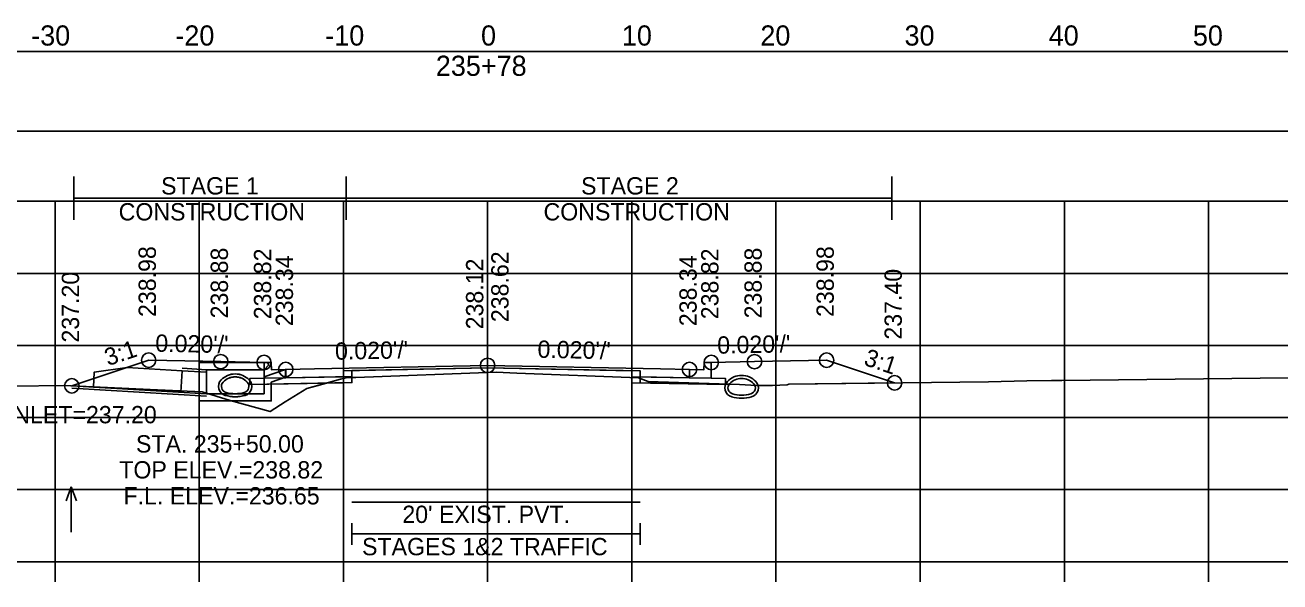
# Model space of a CAD drawing. Extents: x 1369627 to 1374022, y 380035 to 398173.
# Drawn here: x 1372066.4 to 1372153.5, y 388461.5 to 388500.2 of the extents above; entities that cross this region are included whole.
import ezdxf

# ---------------------------------------------------------------- set-up
doc = ezdxf.new("R2010")
doc.units = 0
for name, color, linetype in [('Default', 7, 'Continuous'), ('R_Alt Surface', 7, 'Continuous'), ('R_Axis', 7, 'Continuous'), ('R_Axis Annot', 7, 'Continuous'), ('R_Border Notes', 7, 'Continuous'), ('R_Drive', 7, 'Continuous'), ('R_Exist Surface', 7, 'Continuous'), ('R_Fin Surface', 7, 'Continuous'), ('R_Grid', 7, 'Continuous'), ('R_MOT', 7, 'Continuous'), ('R_No Plot', 7, 'Continuous'), ('R_Water', 7, 'Continuous'), ('R_Water Annot', 7, 'Continuous'), ('R_Xsect Elev', 7, 'Continuous'), ('R_Xsect Slope', 7, 'Continuous'), ('T_Vehicle Path Rt', 7, 'Continuous')]:
    doc.layers.add(name, color=color, linetype=linetype)

msp = doc.modelspace()

# ---------------------------------------------------------------- linework, layer by layer
at = {"layer": 'Default'}
for p, q in [((1372089.112, 388464.122), (1372089.112, 388465.622)), ((1372109.112, 388464.122), (1372109.112, 388465.622)), ((1372089.112, 388464.872), (1372109.112, 388464.872))]:
    msp.add_line(p, q, dxfattribs=at)
for points in [[(1371948.53, 388492.8), (1372248.53, 388492.8), (1372248.53, 388498.322), (1371948.53, 388498.322)], [(1372083.02, 388476.758), (1372083.52, 388476.758), (1372083.53, 388476.258), (1372084.53, 388476.278), (1372084.53, 388475.691), (1372083.03, 388475.661)], [(1372113.53, 388476.258), (1372113.54, 388476.758), (1372114.04, 388476.758), (1372114.03, 388475.661), (1372112.53, 388475.691), (1372112.53, 388476.278)]]:
    msp.add_lwpolyline(points, close=True, dxfattribs=at)
at = {"layer": 'R_Alt Surface'}
msp.add_lwpolyline([(1372083.03, 388476.759), (1372083.03, 388475.661), (1372084.53, 388475.691), (1372089.112, 388475.783), (1372089.112, 388476.199), (1372098.53, 388476.388), (1372109.112, 388476.176), (1372109.112, 388475.76), (1372112.53, 388475.691), (1372114.03, 388475.661), (1372114.031, 388476.759)], dxfattribs=at)
for points in [[(1372082.03, 388475.641), (1372083.03, 388475.661), (1372084.53, 388475.691), (1372089.112, 388475.783), (1372089.112, 388475.366), (1372082.03, 388475.224)], [(1372115.03, 388475.641), (1372114.03, 388475.661), (1372112.53, 388475.691), (1372109.112, 388475.76), (1372109.112, 388475.343), (1372115.03, 388475.224)]]:
    msp.add_lwpolyline(points, close=True, dxfattribs=at)
at = {"layer": 'R_Axis'}
for p, q in [((1371948.53, 388462.941), (1372248.53, 388462.941)), ((1372068.53, 388461.541), (1372068.53, 388462.941)), ((1372078.53, 388461.541), (1372078.53, 388462.941)), ((1372088.53, 388461.541), (1372088.53, 388462.941)), ((1372098.53, 388461.541), (1372098.53, 388462.941)), ((1372108.53, 388461.541), (1372108.53, 388462.941)), ((1372118.53, 388461.541), (1372118.53, 388462.941)), ((1372128.53, 388461.541), (1372128.53, 388462.941)), ((1372138.53, 388461.541), (1372138.53, 388462.941)), ((1372148.53, 388461.541), (1372148.53, 388462.941))]:
    msp.add_line(p, q, dxfattribs=at)
at = {"layer": 'R_Drive'}
msp.add_line((1372069.692, 388475.142), (1372079.02, 388474.591), dxfattribs=at)
for centre, radius, start, end in [((1372080.507, 388475.103), 0.646, 136.35152, 253.95293), ((1372080.507, 388475.101), 0.646, 136.35152, 253.95293), ((1372081.02, 388474.614), 1.354, 43.64848, 136.35152), ((1372081.02, 388474.612), 1.354, 43.64848, 136.35152), ((1372080.507, 388475.103), 0.438, 136.35152, 253.95293), ((1372080.507, 388475.101), 0.438, 136.35152, 253.95293), ((1372081.02, 388474.614), 1.146, 43.64848, 136.35152), ((1372081.02, 388474.612), 1.146, 43.64848, 136.35152), ((1372081.532, 388475.103), 0.438, 286.04707, 43.64848), ((1372081.532, 388475.101), 0.438, 286.04707, 43.64848), ((1372081.532, 388475.103), 0.646, 286.04707, 43.64848), ((1372081.532, 388475.101), 0.646, 286.04707, 43.64848), ((1372115.634, 388474.998), 0.646, 136.35152, 253.95293), ((1372116.146, 388474.509), 1.354, 43.64848, 136.35152), ((1372116.146, 388474.509), 1.146, 43.64848, 136.35152), ((1372116.659, 388474.998), 0.646, 286.04707, 43.64848), ((1372081.02, 388476.885), 2.5, 253.95293, 286.04707), ((1372081.02, 388476.882), 2.5, 253.95293, 286.04707), ((1372081.02, 388476.885), 2.292, 253.95293, 286.04707), ((1372081.02, 388476.882), 2.292, 253.95293, 286.04707), ((1372115.634, 388474.998), 0.438, 136.35152, 253.95293), ((1372116.146, 388476.78), 2.292, 253.95293, 286.04707), ((1372116.659, 388474.998), 0.438, 286.04707, 43.64848), ((1372116.146, 388476.78), 2.5, 253.95293, 286.04707)]:
    msp.add_arc(centre, radius, start, end, dxfattribs=at)
at = {"layer": 'R_Exist Surface'}
msp.add_lwpolyline([(1372065.673, 388475.128), (1372069.111, 388475.169), (1372075.115, 388474.891), (1372078.734, 388474.718), (1372080.677, 388474.133), (1372083.446, 388473.35), (1372084.477, 388474.036), (1372085.996, 388474.965), (1372088.318, 388475.595), (1372088.713, 388475.704), (1372089.395, 388475.729), (1372099.112, 388476.081), (1372100.549, 388476.023), (1372108.985, 388475.685), (1372109.655, 388475.452), (1372115.997, 388475.222), (1372117.188, 388475.162), (1372118.29, 388475.162), (1372119.295, 388475.206), (1372119.413, 388475.26), (1372133.261, 388475.422), (1372135.936, 388475.484), (1372137.644, 388475.516), (1372138.362, 388475.51), (1372156.05, 388475.718)], dxfattribs=at)
at = {"layer": 'R_Fin Surface'}
msp.add_lwpolyline([(1372069.692, 388475.142), (1372075.02, 388476.918), (1372080.02, 388476.818), (1372083.02, 388476.758), (1372083.52, 388476.758), (1372083.53, 388476.258), (1372084.53, 388476.278), (1372086.53, 388476.318), (1372098.53, 388476.558), (1372110.53, 388476.318), (1372112.53, 388476.278), (1372113.53, 388476.258), (1372113.54, 388476.758), (1372114.04, 388476.758), (1372117.04, 388476.818), (1372122.04, 388476.918), (1372126.757, 388475.346)], dxfattribs=at)
at = {"layer": 'R_Grid'}
for p, q in [((1371948.53, 388487.941), (1372248.53, 388487.941)), ((1372068.53, 388462.941), (1372068.53, 388487.941)), ((1372078.53, 388462.941), (1372078.53, 388487.941)), ((1372088.53, 388462.941), (1372088.53, 388487.941)), ((1372098.53, 388462.941), (1372098.53, 388487.941)), ((1372108.53, 388462.941), (1372108.53, 388487.941)), ((1372118.53, 388462.941), (1372118.53, 388487.941)), ((1372128.53, 388462.941), (1372128.53, 388487.941)), ((1372138.53, 388462.941), (1372138.53, 388487.941)), ((1372148.53, 388462.941), (1372148.53, 388487.941)), ((1371948.53, 388482.941), (1372248.53, 388482.941)), ((1371948.53, 388477.941), (1372248.53, 388477.941)), ((1371948.53, 388472.941), (1372248.53, 388472.941)), ((1371948.53, 388467.941), (1372248.53, 388467.941)), ((1371948.53, 388462.941), (1372248.53, 388462.941))]:
    msp.add_line(p, q, dxfattribs=at)
at = {"layer": 'R_MOT'}
for p, q in [((1372069.822, 388486.656), (1372069.822, 388489.656)), ((1372088.713, 388486.656), (1372088.713, 388489.656)), ((1372126.558, 388486.656), (1372126.558, 388489.656)), ((1372069.822, 388488.156), (1372126.558, 388488.156))]:
    msp.add_line(p, q, dxfattribs=at)
at = {"layer": 'R_No Plot'}
for p, q in [((1372077.354, 388476.358), (1372079.02, 388476.26)), ((1372069.692, 388474.975), (1372079.02, 388474.427))]:
    msp.add_line(p, q, dxfattribs=at)
for points in [[(1372083.02, 388476.758), (1372083.03, 388475.661), (1372084.53, 388475.691), (1372088.53, 388475.771), (1372088.53, 388476.188), (1372098.53, 388476.388), (1372108.53, 388476.188), (1372108.53, 388475.771), (1372112.53, 388475.691), (1372114.03, 388475.661), (1372114.04, 388476.758)], [(1372089.112, 388467.081), (1372109.112, 388467.081)]]:
    msp.add_lwpolyline(points, dxfattribs=at)
for points in [[(1372098.53, 388476.558), (1372086.53, 388476.318), (1372084.53, 388476.278), (1372084.53, 388475.691), (1372088.53, 388475.771), (1372088.53, 388476.188), (1372098.53, 388476.388), (1372108.53, 388476.188), (1372108.53, 388475.771), (1372112.53, 388475.691), (1372112.53, 388476.278), (1372110.53, 388476.318)], [(1372088.53, 388475.771), (1372084.53, 388475.691), (1372083.03, 388475.661), (1372082.03, 388475.641), (1372082.03, 388475.224), (1372088.53, 388475.354)], [(1372108.53, 388475.771), (1372112.53, 388475.691), (1372114.03, 388475.661), (1372115.03, 388475.641), (1372115.03, 388475.224), (1372108.53, 388475.354)]]:
    msp.add_lwpolyline(points, close=True, dxfattribs=at)
for centre in [(1372075.02, 388476.918), (1372080.02, 388476.818), (1372083.02, 388476.758), (1372114.04, 388476.758), (1372117.04, 388476.818), (1372122.04, 388476.918), (1372084.53, 388476.278), (1372098.53, 388476.558), (1372112.53, 388476.278), (1372069.692, 388475.142), (1372126.757, 388475.346)]:
    msp.add_circle(centre, 0.5, dxfattribs=at)
at = {"layer": 'R_Water'}
for p, q in [((1372078.52, 388476.761), (1372083.27, 388476.761)), ((1372078.52, 388475.261), (1372078.52, 388476.761)), ((1372079.02, 388475.261), (1372079.02, 388476.261)), ((1372079.02, 388476.261), (1372083.02, 388476.261)), ((1372083.352, 388476.596), (1372083.02, 388476.261)), ((1372084.52, 388476.281), (1372083.02, 388475.761)), ((1372083.352, 388476.596), (1372083.27, 388476.761)), ((1372077.344, 388476.192), (1372079.02, 388476.093)), ((1372083.02, 388475.261), (1372083.02, 388475.761)), ((1372084.52, 388475.752), (1372083.52, 388475.405)), ((1372083.52, 388475.261), (1372083.52, 388475.405)), ((1372069.692, 388475.142), (1372079.02, 388474.593))]:
    msp.add_line(p, q, dxfattribs=at)
msp.add_lwpolyline([(1372077.344, 388476.192), (1372077.256, 388474.695), (1372071.183, 388475.052), (1372071.244, 388476.091), (1372073.517, 388476.417)], close=True, dxfattribs=at)
for points in [[(1372084.52, 388475.752), (1372084.52, 388476.281)], [(1372083.52, 388475.261), (1372083.52, 388474.091), (1372081.02, 388474.091), (1372078.52, 388474.091), (1372078.52, 388475.261)], [(1372083.02, 388475.261), (1372083.02, 388474.591), (1372081.02, 388474.591), (1372079.02, 388474.591), (1372079.02, 388475.261)]]:
    msp.add_lwpolyline(points, dxfattribs=at)
at = {"layer": 'R_Water Annot'}
for p, q in [((1372069.656, 388468.124), (1372069.306, 388467.162)), ((1372069.656, 388464.982), (1372069.656, 388468.124)), ((1372069.656, 388468.124), (1372070.006, 388467.162))]:
    msp.add_line(p, q, dxfattribs=at)
at = {"layer": 'R_Xsect Elev'}
msp.add_line((1372098.53, 388476.06), (1372098.53, 388486.06), dxfattribs=at)
at = {"layer": 'T_Vehicle Path Rt'}
for p, q in [((1372083.03, 388475.661), (1372083.02, 388476.758)), ((1372114.04, 388476.758), (1372114.03, 388475.661)), ((1372087.344, 388475.331), (1372089.112, 388475.366)), ((1372089.112, 388475.783), (1372089.112, 388475.719)), ((1372089.112, 388475.366), (1372089.112, 388475.719)), ((1372109.112, 388475.641), (1372109.112, 388475.76)), ((1372109.112, 388475.641), (1372109.112, 388475.343)), ((1372087.344, 388475.331), (1372082.03, 388475.224)), ((1372086.681, 388475.151), (1372087.344, 388475.331)), ((1372115.03, 388475.257), (1372115.997, 388475.222))]:
    msp.add_line(p, q, dxfattribs=at)
for points in [[(1372083.02, 388476.758), (1372080.02, 388476.818), (1372075.02, 388476.918), (1372069.692, 388475.142)], [(1372109.112, 388475.76), (1372109.112, 388476.176), (1372098.53, 388476.388), (1372089.112, 388476.199), (1372089.112, 388475.783)], [(1372126.757, 388475.346), (1372122.04, 388476.918), (1372117.04, 388476.818), (1372114.04, 388476.758)], [(1372082.03, 388475.224), (1372082.03, 388475.641), (1372083.03, 388475.661)], [(1372089.112, 388475.719), (1372088.713, 388475.704), (1372088.318, 388475.595), (1372087.344, 388475.331)], [(1372089.112, 388475.719), (1372089.395, 388475.729), (1372099.112, 388476.081), (1372100.549, 388476.023), (1372108.985, 388475.685), (1372109.112, 388475.641)], [(1372115.03, 388475.257), (1372109.655, 388475.452), (1372109.112, 388475.641)], [(1372114.03, 388475.661), (1372115.03, 388475.641), (1372115.03, 388475.257)], [(1372115.997, 388475.222), (1372117.188, 388475.162), (1372118.29, 388475.162), (1372119.295, 388475.206), (1372119.413, 388475.26), (1372126.757, 388475.346)], [(1372069.692, 388475.142), (1372075.115, 388474.891), (1372078.734, 388474.718), (1372080.677, 388474.133), (1372083.446, 388473.35), (1372084.477, 388474.036), (1372085.996, 388474.965), (1372086.681, 388475.151)], [(1372109.112, 388475.343), (1372115.03, 388475.224), (1372115.03, 388475.257)]]:
    msp.add_lwpolyline(points, dxfattribs=at)

# ---------------------------------------------------------------- texts
at = {"layer": 'R_Axis Annot'}
for s, height, p in [('-30', 1.4, (1372066.871, 388498.741)), ('-20', 1.4, (1372076.871, 388498.741)), ('-10', 1.4, (1372087.268, 388498.741)), ('0', 1.4, (1372098.072, 388498.741)), ('10', 1.4, (1372107.841, 388498.741)), ('20', 1.4, (1372117.444, 388498.741)), ('30', 1.4, (1372127.444, 388498.741)), ('40', 1.4, (1372137.444, 388498.741)), ('50', 1.4, (1372147.444, 388498.741)), ('235+78', 1.4, (1372094.936, 388496.641)), ("20' EXIST. PVT.", 1.2, (1372092.615, 388465.629)), ('STAGES 1&2 TRAFFIC', 1.2, (1372089.819, 388463.389))]:
    msp.add_text(s, height=height, dxfattribs=at).set_placement(p)
at = {"layer": 'R_Border Notes'}
msp.add_text('F.L. INLET=237.20', height=1.2, dxfattribs=at).set_placement((1372061.977, 388472.542))
at = {"layer": 'R_MOT'}
for s, p in [('STAGE 1', (1372075.882, 388488.412)), ('STAGE 2', (1372105.01, 388488.412)), ('CONSTRUCTION', (1372072.938, 388486.612)), ('CONSTRUCTION', (1372102.407, 388486.612))]:
    msp.add_text(s, height=1.2, dxfattribs=at).set_placement(p)
at = {"layer": 'R_Water Annot'}
for s, p in [('STA. 235+50.00', (1372074.138, 388470.514)), ('TOP ELEV.=238.82', (1372072.981, 388468.714)), ('F.L. ELEV.=236.65', (1372073.274, 388466.914))]:
    msp.add_text(s, height=1.2, dxfattribs=at).set_placement(p)
at = {"layer": 'R_Xsect Elev'}
for s, p in [('238.98', (1372075.52, 388479.918)), ('238.88', (1372080.52, 388479.818)), ('238.82', (1372083.52, 388479.758)), ('238.34', (1372085.03, 388479.278)), ('238.62', (1372099.981, 388479.558)), ('238.34', (1372113.03, 388479.278)), ('238.82', (1372114.54, 388479.758)), ('238.88', (1372117.54, 388479.818)), ('238.98', (1372122.54, 388479.918)), ('238.12', (1372098.23, 388479.06)), ('237.40', (1372127.257, 388478.346)), ('237.20', (1372070.192, 388478.142))]:
    msp.add_text(s, height=1.2, rotation=90, dxfattribs=at).set_placement(p)
at = {"layer": 'R_Xsect Slope'}
for s, rotation, p in [('3:1', 18.43323, (1372072.198, 388476.504)), ("0.020'/'", 358.85424, (1372075.47, 388477.509)), ("0.020'/'", 1.14576, (1372087.956, 388476.946)), ("0.020'/'", 358.85424, (1372101.98, 388477.089)), ("0.020'/'", 1.14576, (1372114.466, 388477.366)), ('3:1', 341.56677, (1372124.556, 388476.606))]:
    msp.add_text(s, height=1.2, rotation=rotation, dxfattribs=at).set_placement(p)

doc.saveas('drawing.dxf')
